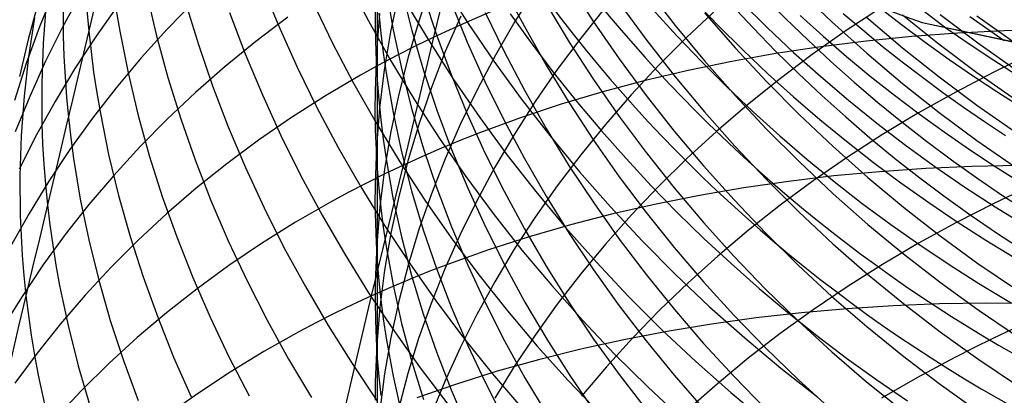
# Model space of a CAD drawing. Extents: x -383 to 1849, y -1185 to -529.
# Tile 814 of 870: x 1813.35 to 1823.47, y -945.11 to -941.25. Entities that reach past the tile are written whole.
import ezdxf

# ---------------------------------------------------------------- set-up
doc = ezdxf.new("R2010")
doc.units = 0
doc.layers.add('PREDEFINITO', color=7, linetype='CONTINUOUS')

msp = doc.modelspace()

# ---------------------------------------------------------------- linework, layer by layer
at = {"layer": 'PREDEFINITO'}
for p, q in [((1817.61, -941.431, 508.367), (1817.915, -940.145, 509.799)), ((1815.84, -940.893, 539.777), (1816.015, -941.317, 539.948)), ((1816.72, -940.847, 543.111), (1816.936, -941.262, 543.258)), ((1817.585, -940.878, 628.46), (1817.458, -941.255, 628.172)), ((1817.7, -940.878, 546.373), (1817.956, -941.28, 546.496)), ((1819.001, -940.882, 604.715), (1819.251, -941.271, 604.549)), ((1813.707, -940.954, 520.601), (1813.556, -941.325, 520.885)), ((1813.99, -940.97, 518.334), (1813.798, -941.32, 518.621)), ((1813.8, -940.996, 528.945), (1813.801, -941.416, 529.193)), ((1814.659, -940.987, 534.561), (1814.759, -941.416, 534.771)), ((1817.027, -940.979, 619.715), (1817.027, -942.784, 622.669)), ((1817.119, -940.943, 617.71), (1817.191, -941.355, 617.459)), ((1817.246, -940.986, 626.119), (1817.165, -941.375, 625.834)), ((1817.279, -940.95, 615.726), (1817.383, -941.363, 615.486)), ((1817.5, -940.996, 613.766), (1817.636, -941.407, 613.539)), ((1818.329, -940.921, 608.238), (1818.539, -941.322, 608.047)), ((1818.657, -940.93, 633.163), (1818.443, -941.27, 632.878)), ((1819.801, -940.936, 601.269), (1820.09, -941.309, 601.129)), ((1821.353, -940.937, 594.7), (1821.7, -941.271, 594.606)), ((1813.551, -941.051, 522.858), (1813.443, -941.441, 523.136)), ((1813.624, -941.079, 527.019), (1813.593, -941.491, 527.278)), ((1814.37, -941.095, 516.062), (1814.139, -941.42, 516.349)), ((1815.152, -941.057, 513.52), (1814.87, -941.347, 513.799)), ((1815.058, -941.077, 536.39), (1815.189, -941.505, 536.586)), ((1816.364, -941.072, 541.535), (1816.567, -941.491, 541.692)), ((1817.006, -941.062, 621.739), (1817.005, -941.264, 621.603)), ((1817.312, -941.059, 544.819), (1817.556, -941.465, 544.952)), ((1817.787, -941.075, 611.832), (1817.953, -941.483, 611.618)), ((1818.763, -941.088, 606.377), (1819, -941.48, 606.2)), ((1819.522, -941.088, 602.906), (1819.799, -941.466, 602.755)), ((1820.767, -941.068, 555.723), (1821.033, -941.331, 555.77)), ((1822.546, -941.084, 561.686), (1822.872, -941.333, 561.714)), ((1814.043, -941.154, 530.954), (1814.062, -941.367, 531.072)), ((1814.346, -941.157, 532.822), (1814.382, -941.37, 532.933)), ((1815.51, -941.178, 538.18), (1815.671, -941.603, 538.362)), ((1817.051, -941.186, 623.784), (1817.02, -941.585, 623.505)), ((1817.044, -941.184, 619.584), (1817.064, -941.388, 619.453)), ((1818.202, -941.168, 508.028), (1818.003, -941.253, 508.139)), ((1818.135, -941.176, 609.93), (1818.33, -941.579, 609.728)), ((1818.394, -941.192, 548.056), (1818.617, -941.5, 548.142)), ((1819.373, -941.122, 635.485), (1819.119, -941.439, 635.208)), ((1820.514, -941.146, 638.038), (1820.21, -941.43, 637.778)), ((1820.39, -941.18, 599.51), (1820.704, -941.538, 599.385)), ((1821.817, -941.186, 558.737), (1822.016, -941.356, 558.761)), ((1822.208, -941.127, 640.733), (1821.847, -941.363, 640.505)), ((1822.812, -941.198, 589.903), (1823.199, -941.49, 589.84)), ((1813.506, -941.228, 525.083), (1813.444, -941.631, 525.352)), ((1816.108, -941.226, 511.024), (1815.78, -941.473, 511.289)), ((1816.936, -941.262, 543.258), (1817.167, -941.672, 543.401)), ((1817.005, -941.264, 621.603), (1817.008, -941.467, 621.468)), ((1817.458, -941.255, 628.172), (1817.345, -941.634, 627.883)), ((1817.885, -941.214, 630.528), (1817.727, -941.578, 630.237)), ((1818.003, -941.253, 508.139), (1817.805, -941.34, 508.252)), ((1817.956, -941.28, 546.496), (1818.225, -941.675, 546.615)), ((1818.443, -941.27, 632.878), (1818.242, -941.616, 632.59)), ((1819.251, -941.271, 604.549), (1819.515, -941.653, 604.387)), ((1821.374, -941.209, 557.249), (1821.61, -941.421, 557.283)), ((1821.7, -941.271, 594.606), (1822.057, -941.594, 594.514)), ((1822.056, -941.225, 593.028), (1822.424, -941.538, 592.947)), ((1822.425, -941.2, 591.461), (1822.802, -941.503, 591.388)), ((1822.627, -941.28, 561.098), (1824.728, -941.723, 566.159)), ((1822.627, -941.28, 561.098), (1824.728, -941.729, 566.175)), ((1823.118, -941.219, 563.172), (1823.471, -941.465, 563.195)), ((1823.189, -941.212, 588.362), (1823.585, -941.491, 588.308)), ((1813.556, -941.325, 520.885), (1813.42, -941.701, 521.17)), ((1813.798, -941.32, 518.621), (1813.62, -941.677, 518.911)), ((1814.062, -941.367, 531.072), (1814.086, -941.579, 531.189)), ((1814.382, -941.37, 532.933), (1814.467, -941.797, 533.153)), ((1814.87, -941.347, 513.799), (1814.601, -941.644, 514.083)), ((1816.015, -941.317, 539.948), (1816.204, -941.738, 540.116)), ((1817.064, -941.388, 619.453), (1817.089, -941.592, 619.323)), ((1817.165, -941.375, 625.834), (1817.1, -941.767, 625.548)), ((1817.191, -941.355, 617.459), (1817.279, -941.765, 617.209)), ((1817.383, -941.363, 615.486), (1817.503, -941.773, 615.249)), ((1817.805, -941.34, 508.252), (1817.61, -941.431, 508.367)), ((1818.539, -941.322, 608.047), (1818.763, -941.717, 607.86)), ((1820.09, -941.309, 601.129), (1820.391, -941.674, 600.992)), ((1821.033, -941.331, 555.77), (1821.306, -941.586, 555.815)), ((1821.847, -941.363, 640.505), (1821.497, -941.609, 640.27)), ((1822.016, -941.356, 558.761), (1822.217, -941.521, 558.784)), ((1822.994, -941.388, 504.612), (1822.52, -941.423, 504.738)), ((1823.471, -941.364, 504.495), (1822.994, -941.388, 504.612)), ((1823.951, -941.352, 504.388), (1823.471, -941.364, 504.495)), ((1813.443, -941.441, 523.136), (1813.351, -941.834, 523.415)), ((1813.593, -941.491, 527.278), (1813.579, -941.905, 527.536)), ((1813.801, -941.416, 529.193), (1813.808, -941.626, 529.316)), ((1814.139, -941.42, 516.349), (1813.921, -941.752, 516.639)), ((1814.759, -941.416, 534.771), (1814.876, -941.843, 534.978)), ((1815.78, -941.473, 511.289), (1815.464, -941.731, 511.56)), ((1816.567, -941.491, 541.692), (1816.784, -941.903, 541.845)), ((1817.008, -941.467, 621.468), (1817.016, -941.669, 621.333)), ((1817.297, -942.744, 506.961), (1817.61, -941.431, 508.367)), ((1817.61, -941.431, 508.367), (1817.418, -941.524, 508.484)), ((1817.556, -941.465, 544.952), (1817.812, -941.864, 545.081)), ((1817.636, -941.407, 613.539), (1817.787, -941.815, 613.314)), ((1817.953, -941.483, 611.618), (1818.134, -941.886, 611.406)), ((1818.617, -941.5, 548.142), (1818.847, -941.802, 548.226)), ((1819.119, -941.439, 635.208), (1818.878, -941.763, 634.926)), ((1819, -941.48, 606.2), (1819.251, -941.866, 606.028)), ((1819.799, -941.466, 602.755), (1820.088, -941.836, 602.607)), ((1820.21, -941.43, 637.778), (1819.918, -941.722, 637.512)), ((1822.051, -941.47, 504.873), (1821.586, -941.528, 505.018)), ((1821.61, -941.421, 557.283), (1821.85, -941.628, 557.315)), ((1822.52, -941.423, 504.738), (1822.051, -941.47, 504.873)), ((1823.199, -941.49, 589.84), (1823.596, -941.768, 589.78)), ((1814.086, -941.579, 531.189), (1814.113, -941.791, 531.305)), ((1815.189, -941.505, 536.586), (1815.335, -941.93, 536.779)), ((1815.671, -941.603, 538.362), (1815.847, -942.024, 538.541)), ((1817.02, -941.585, 623.505), (1817.005, -941.984, 623.226)), ((1817.089, -941.592, 619.323), (1817.118, -941.796, 619.193)), ((1817.418, -941.524, 508.484), (1817.228, -941.62, 508.603)), ((1817.727, -941.578, 630.237), (1817.584, -941.946, 629.944)), ((1818.33, -941.579, 609.728), (1818.54, -941.976, 609.53)), ((1821.125, -941.598, 505.173), (1820.671, -941.679, 505.336)), ((1820.704, -941.538, 599.385), (1821.028, -941.886, 599.262)), ((1821.586, -941.528, 505.018), (1821.125, -941.598, 505.173)), ((1821.306, -941.586, 555.815), (1821.585, -941.835, 555.858)), ((1822.057, -941.594, 594.514), (1822.424, -941.905, 594.427)), ((1822.217, -941.521, 558.784), (1822.422, -941.684, 558.807)), ((1822.424, -941.538, 592.947), (1822.801, -941.839, 592.869)), ((1822.802, -941.503, 591.388), (1823.189, -941.793, 591.32)), ((1813.42, -941.701, 521.17), (1813.299, -942.082, 521.456)), ((1813.444, -941.631, 525.352), (1813.398, -942.037, 525.62)), ((1813.62, -941.677, 518.911), (1813.456, -942.038, 519.202)), ((1813.808, -941.626, 529.316), (1813.819, -941.836, 529.439)), ((1814.601, -941.644, 514.083), (1814.344, -941.95, 514.371)), ((1817.016, -941.669, 621.333), (1817.028, -941.872, 621.198)), ((1817.228, -941.62, 508.603), (1817.041, -941.719, 508.724)), ((1817.167, -941.672, 543.401), (1817.41, -942.075, 543.54)), ((1817.345, -941.634, 627.883), (1817.248, -942.016, 627.591)), ((1818.242, -941.616, 632.59), (1818.056, -941.966, 632.298)), ((1818.225, -941.675, 546.615), (1818.507, -942.063, 546.73)), ((1819.515, -941.653, 604.387), (1819.791, -942.028, 604.229)), ((1820.671, -941.679, 505.336), (1820.222, -941.772, 505.508)), ((1820.391, -941.674, 600.992), (1820.705, -942.029, 600.859)), ((1821.497, -941.609, 640.27), (1821.158, -941.864, 640.026)), ((1821.85, -941.628, 557.315), (1822.094, -941.83, 557.347)), ((1822.422, -941.684, 558.807), (1822.629, -941.842, 558.829)), ((1823.565, -941.692, 642.955), (1823.365, -941.79, 642.856)), ((1813.921, -941.752, 516.639), (1813.716, -942.09, 516.932)), ((1814.113, -941.791, 531.305), (1814.146, -942.003, 531.421)), ((1814.467, -941.797, 533.153), (1814.568, -942.222, 533.371)), ((1815.464, -941.731, 511.56), (1815.159, -941.998, 511.836)), ((1816.204, -941.738, 540.116), (1816.408, -942.153, 540.28)), ((1817.041, -941.719, 508.724), (1816.857, -941.821, 508.846)), ((1817.1, -941.767, 625.548), (1817.052, -942.159, 625.262)), ((1817.118, -941.796, 619.193), (1817.19, -942.203, 618.934)), ((1817.279, -941.765, 617.209), (1817.383, -942.173, 616.962)), ((1817.503, -941.773, 615.249), (1817.639, -942.179, 615.013)), ((1818.878, -941.763, 634.926), (1818.65, -942.092, 634.64)), ((1818.763, -941.717, 607.86), (1819, -942.106, 607.676)), ((1818.847, -941.802, 548.226), (1819.085, -942.1, 548.307)), ((1819.918, -941.722, 637.512), (1819.638, -942.021, 637.24)), ((1820.222, -941.772, 505.508), (1819.78, -941.876, 505.69)), ((1823.365, -941.79, 642.856), (1823.168, -941.891, 642.755)), ((1823.189, -941.793, 591.32), (1823.586, -942.07, 591.255)), ((1813.579, -941.905, 527.536), (1813.582, -942.32, 527.792)), ((1813.819, -941.836, 529.439), (1813.834, -942.046, 529.561)), ((1814.876, -941.843, 534.978), (1815.008, -942.268, 535.181)), ((1816.857, -941.821, 508.846), (1816.496, -942.033, 509.097)), ((1816.784, -941.903, 541.845), (1817.015, -942.31, 541.995)), ((1817.028, -941.872, 621.198), (1817.044, -942.074, 621.063)), ((1817.787, -941.815, 613.314), (1817.953, -942.218, 613.091)), ((1817.812, -941.864, 545.081), (1818.081, -942.256, 545.206)), ((1818.134, -941.886, 611.406), (1818.33, -942.285, 611.197)), ((1819.251, -941.866, 606.028), (1819.514, -942.245, 605.858)), ((1819.78, -941.876, 505.69), (1819.345, -941.992, 505.88)), ((1820.088, -941.836, 602.607), (1820.389, -942.198, 602.463)), ((1821.158, -941.864, 640.026), (1820.83, -942.127, 639.775)), ((1821.028, -941.886, 599.262), (1821.364, -942.225, 599.144)), ((1821.585, -941.835, 555.858), (1821.87, -942.077, 555.9)), ((1822.094, -941.83, 557.347), (1822.343, -942.027, 557.377)), ((1822.424, -941.905, 594.427), (1822.801, -942.204, 594.343)), ((1822.629, -941.842, 558.829), (1822.839, -941.997, 558.85)), ((1822.801, -941.839, 592.869), (1823.188, -942.128, 592.795)), ((1823.168, -941.891, 642.755), (1822.973, -941.994, 642.651)), ((1814.344, -941.95, 514.371), (1814.101, -942.263, 514.662)), ((1814.146, -942.003, 531.421), (1814.182, -942.215, 531.536)), ((1815.159, -941.998, 511.836), (1814.867, -942.273, 512.117)), ((1815.335, -941.93, 536.779), (1815.496, -942.351, 536.968)), ((1817.005, -941.984, 623.226), (1817.004, -942.184, 623.087)), ((1817.584, -941.946, 629.944), (1817.457, -942.317, 629.648)), ((1818.056, -941.966, 632.298), (1817.884, -942.32, 632.003)), ((1818.54, -941.976, 609.53), (1818.764, -942.368, 609.335)), ((1819.345, -941.992, 505.88), (1818.918, -942.119, 506.079)), ((1822.973, -941.994, 642.651), (1822.591, -942.208, 642.436)), ((1822.839, -941.997, 558.85), (1823.052, -942.148, 558.87)), ((1813.456, -942.038, 519.202), (1813.306, -942.404, 519.494)), ((1813.398, -942.037, 525.62), (1813.369, -942.444, 525.887)), ((1813.716, -942.09, 516.932), (1813.525, -942.434, 517.226)), ((1813.834, -942.046, 529.561), (1813.854, -942.256, 529.683)), ((1815.847, -942.024, 538.541), (1816.037, -942.441, 538.716)), ((1816.496, -942.033, 509.097), (1816.147, -942.255, 509.355)), ((1817.044, -942.074, 621.063), (1817.064, -942.276, 620.928)), ((1817.248, -942.016, 627.591), (1817.168, -942.4, 627.299)), ((1817.41, -942.075, 543.54), (1817.667, -942.472, 543.676)), ((1818.65, -942.092, 634.64), (1818.437, -942.427, 634.349)), ((1818.507, -942.063, 546.73), (1818.8, -942.442, 546.842)), ((1819, -942.106, 607.676), (1819.251, -942.488, 607.496)), ((1819.085, -942.1, 548.307), (1819.331, -942.391, 548.386)), ((1819.638, -942.021, 637.24), (1819.372, -942.326, 636.962)), ((1819.791, -942.028, 604.229), (1820.08, -942.395, 604.075)), ((1820.705, -942.029, 600.859), (1821.029, -942.375, 600.73)), ((1821.87, -942.077, 555.9), (1822.161, -942.312, 555.94)), ((1822.343, -942.027, 557.377), (1822.596, -942.218, 557.406)), ((1816.408, -942.153, 540.28), (1816.626, -942.563, 540.441)), ((1817.004, -942.184, 623.087), (1817.007, -942.384, 622.947)), ((1817.052, -942.159, 625.262), (1817.02, -942.553, 624.975)), ((1817.19, -942.203, 618.934), (1817.277, -942.608, 618.677)), ((1817.383, -942.173, 616.962), (1817.503, -942.578, 616.716)), ((1817.639, -942.179, 615.013), (1817.791, -942.583, 614.78)), ((1818.918, -942.119, 506.079), (1818.499, -942.258, 506.287)), ((1820.389, -942.198, 602.463), (1820.703, -942.551, 602.324)), ((1820.83, -942.127, 639.775), (1820.514, -942.398, 639.517)), ((1822.591, -942.208, 642.436), (1822.22, -942.431, 642.212)), ((1822.801, -942.204, 594.343), (1823.188, -942.491, 594.263)), ((1823.052, -942.148, 558.87), (1823.267, -942.295, 558.89)), ((1823.188, -942.128, 592.795), (1823.584, -942.403, 592.724)), ((1813.854, -942.256, 529.683), (1813.878, -942.466, 529.804)), ((1814.101, -942.263, 514.662), (1813.87, -942.583, 514.957)), ((1814.182, -942.215, 531.536), (1814.267, -942.637, 531.765)), ((1814.568, -942.222, 533.371), (1814.685, -942.645, 533.585)), ((1814.867, -942.273, 512.117), (1814.586, -942.557, 512.403)), ((1815.008, -942.268, 535.181), (1815.156, -942.689, 535.382)), ((1816.147, -942.255, 509.355), (1815.808, -942.488, 509.62)), ((1817.015, -942.31, 541.995), (1817.259, -942.711, 542.141)), ((1817.064, -942.276, 620.928), (1817.089, -942.477, 620.794)), ((1817.953, -942.218, 613.091), (1818.134, -942.617, 612.872)), ((1818.081, -942.256, 545.206), (1818.363, -942.641, 545.327)), ((1818.499, -942.258, 506.287), (1818.089, -942.409, 506.503)), ((1818.33, -942.285, 611.197), (1818.539, -942.678, 610.991)), ((1819.514, -942.245, 605.858), (1819.791, -942.616, 605.693)), ((1821.364, -942.225, 599.144), (1821.711, -942.553, 599.03)), ((1822.161, -942.312, 555.94), (1822.457, -942.539, 555.978)), ((1822.596, -942.218, 557.406), (1822.852, -942.404, 557.434)), ((1823.267, -942.295, 558.89), (1823.485, -942.439, 558.908)), ((1813.582, -942.32, 527.792), (1813.589, -942.528, 527.919)), ((1815.496, -942.351, 536.968), (1815.673, -942.769, 537.154)), ((1817.007, -942.384, 622.947), (1817.015, -942.584, 622.808)), ((1817.168, -942.4, 627.299), (1817.103, -942.786, 627.005)), ((1817.457, -942.317, 629.648), (1817.345, -942.69, 629.351)), ((1817.884, -942.32, 632.003), (1817.727, -942.679, 631.706)), ((1818.089, -942.409, 506.503), (1817.888, -942.488, 506.614)), ((1818.764, -942.368, 609.335), (1819.001, -942.754, 609.143)), ((1819.372, -942.326, 636.962), (1819.118, -942.638, 636.679)), ((1819.331, -942.391, 548.386), (1819.584, -942.677, 548.463)), ((1820.08, -942.395, 604.075), (1820.381, -942.753, 603.924)), ((1820.514, -942.398, 639.517), (1820.21, -942.677, 639.252)), ((1821.029, -942.375, 600.73), (1821.365, -942.712, 600.605)), ((1822.852, -942.404, 557.434), (1823.113, -942.584, 557.46)), ((1813.525, -942.434, 517.226), (1813.349, -942.785, 517.523)), ((1813.369, -942.444, 525.887), (1813.355, -942.853, 526.153)), ((1813.878, -942.466, 529.804), (1813.907, -942.675, 529.924)), ((1815.808, -942.488, 509.62), (1815.481, -942.731, 509.891)), ((1816.037, -942.441, 538.716), (1816.242, -942.853, 538.887)), ((1817.089, -942.477, 620.794), (1817.118, -942.679, 620.66)), ((1817.667, -942.472, 543.676), (1817.937, -942.861, 543.807)), ((1817.888, -942.488, 506.614), (1817.688, -942.571, 506.728)), ((1818.437, -942.427, 634.349), (1818.237, -942.766, 634.054)), ((1818.8, -942.442, 546.842), (1819.106, -942.812, 546.949)), ((1819.251, -942.488, 607.496), (1819.515, -942.864, 607.319)), ((1822.22, -942.431, 642.212), (1821.859, -942.664, 641.979)), ((1823.188, -942.491, 594.263), (1823.585, -942.766, 594.188)), ((1813.589, -942.528, 527.919), (1813.601, -942.735, 528.046)), ((1813.87, -942.583, 514.957), (1813.653, -942.91, 515.254)), ((1814.586, -942.557, 512.403), (1814.319, -942.85, 512.694)), ((1816.626, -942.563, 540.441), (1816.858, -942.967, 540.598)), ((1817.02, -942.553, 624.975), (1817.006, -942.947, 624.688)), ((1817.015, -942.584, 622.808), (1817.027, -942.784, 622.669)), ((1817.277, -942.608, 618.677), (1817.381, -943.01, 618.422)), ((1817.688, -942.571, 506.728), (1817.492, -942.656, 506.843)), ((1817.503, -942.578, 616.716), (1817.639, -942.98, 616.473)), ((1817.791, -942.583, 614.78), (1817.957, -942.982, 614.55)), ((1820.703, -942.551, 602.324), (1821.027, -942.894, 602.188)), ((1821.711, -942.553, 599.03), (1822.068, -942.871, 598.919)), ((1822.457, -942.539, 555.978), (1822.759, -942.759, 556.014)), ((1823.113, -942.584, 557.46), (1823.377, -942.759, 557.485)), ((1813.907, -942.675, 529.924), (1813.939, -942.885, 530.044)), ((1814.267, -942.637, 531.765), (1814.369, -943.058, 531.99)), ((1814.685, -942.645, 533.585), (1814.818, -943.066, 533.797)), ((1815.156, -942.689, 535.382), (1815.318, -943.107, 535.579)), ((1817.118, -942.679, 620.66), (1817.189, -943.08, 620.393)), ((1817.345, -942.69, 629.351), (1817.248, -943.066, 629.052)), ((1817.259, -942.711, 542.141), (1817.517, -943.105, 542.283)), ((1817.492, -942.656, 506.843), (1817.297, -942.744, 506.961)), ((1817.727, -942.679, 631.706), (1817.584, -943.04, 631.405)), ((1818.134, -942.617, 612.872), (1818.33, -943.011, 612.655)), ((1818.363, -942.641, 545.327), (1818.657, -943.017, 545.445)), ((1818.539, -942.678, 610.991), (1818.763, -943.065, 610.788)), ((1819.118, -942.638, 636.679), (1818.877, -942.956, 636.39)), ((1819.584, -942.677, 548.463), (1819.844, -942.957, 548.537)), ((1819.791, -942.616, 605.693), (1820.079, -942.979, 605.531)), ((1820.21, -942.677, 639.252), (1819.919, -942.963, 638.98)), ((1821.365, -942.712, 600.605), (1821.712, -943.038, 600.484)), ((1821.859, -942.664, 641.979), (1821.508, -942.905, 641.738)), ((1813.601, -942.735, 528.046), (1813.617, -942.943, 528.172)), ((1815.481, -942.731, 509.891), (1815.166, -942.983, 510.168)), ((1815.673, -942.769, 537.154), (1815.864, -943.182, 537.336)), ((1816.97, -944.088, 505.588), (1817.297, -942.744, 506.961)), ((1817.027, -942.784, 622.669), (1817.044, -942.983, 622.53)), ((1817.027, -942.784, 622.669), (1817.027, -943.735, 624.116)), ((1817.103, -942.786, 627.005), (1817.054, -943.173, 626.711)), ((1817.297, -942.744, 506.961), (1817.106, -942.835, 507.08)), ((1818.237, -942.766, 634.054), (1818.051, -943.11, 633.756)), ((1819.001, -942.754, 609.143), (1819.252, -943.133, 608.955)), ((1819.106, -942.812, 546.949), (1819.424, -943.174, 547.053)), ((1820.381, -942.753, 603.924), (1820.694, -943.102, 603.777)), ((1822.19, -942.812, 503.319), (1821.72, -942.856, 503.457)), ((1822.664, -942.78, 503.19), (1822.19, -942.812, 503.319)), ((1823.141, -942.758, 503.07), (1822.664, -942.78, 503.19)), ((1822.759, -942.759, 556.014), (1823.066, -942.97, 556.047)), ((1823.621, -942.748, 502.961), (1823.141, -942.758, 503.07)), ((1823.377, -942.759, 557.485), (1823.645, -942.927, 557.509)), ((1813.355, -942.853, 526.153), (1813.359, -943.262, 526.417)), ((1813.653, -942.91, 515.254), (1813.45, -943.243, 515.554)), ((1813.939, -942.885, 530.044), (1813.976, -943.094, 530.162)), ((1814.319, -942.85, 512.694), (1814.064, -943.15, 512.988)), ((1816.242, -942.853, 538.887), (1816.46, -943.26, 539.055)), ((1817.106, -942.835, 507.08), (1816.917, -942.929, 507.202)), ((1817.937, -942.861, 543.807), (1818.219, -943.243, 543.935)), ((1819.515, -942.864, 607.319), (1819.791, -943.232, 607.146)), ((1821.255, -942.912, 503.605), (1820.795, -942.978, 503.763)), ((1821.027, -942.894, 602.188), (1821.363, -943.228, 602.056)), ((1821.508, -942.905, 641.738), (1821.169, -943.156, 641.489)), ((1821.72, -942.856, 503.457), (1821.255, -942.912, 503.605)), ((1822.068, -942.871, 598.919), (1822.436, -943.177, 598.814)), ((1813.617, -942.943, 528.172), (1813.638, -943.151, 528.297)), ((1815.166, -942.983, 510.168), (1814.862, -943.244, 510.451)), ((1816.917, -942.929, 507.202), (1816.73, -943.026, 507.325)), ((1816.858, -942.967, 540.598), (1817.103, -943.365, 540.751)), ((1817.006, -942.947, 624.688), (1817.004, -943.144, 624.545)), ((1817.044, -942.983, 622.53), (1817.064, -943.182, 622.392)), ((1817.381, -943.01, 618.422), (1817.501, -943.41, 618.168)), ((1817.639, -942.98, 616.473), (1817.791, -943.378, 616.232)), ((1817.957, -942.982, 614.55), (1818.139, -943.377, 614.322)), ((1818.33, -943.011, 612.655), (1818.54, -943.4, 612.441)), ((1818.877, -942.956, 636.39), (1818.65, -943.279, 636.098)), ((1818.657, -943.017, 545.445), (1818.963, -943.385, 545.558)), ((1819.919, -942.963, 638.98), (1819.639, -943.256, 638.702)), ((1819.844, -942.957, 548.537), (1820.11, -943.23, 548.609)), ((1820.079, -942.979, 605.531), (1820.38, -943.334, 605.373)), ((1820.795, -942.978, 503.763), (1820.34, -943.056, 503.93)), ((1823.066, -942.97, 556.047), (1823.379, -943.174, 556.079)), ((1813.976, -943.094, 530.162), (1814.062, -943.512, 530.398)), ((1814.369, -943.058, 531.99), (1814.487, -943.477, 532.212)), ((1814.818, -943.066, 533.797), (1814.967, -943.483, 534.005)), ((1815.318, -943.107, 535.579), (1815.496, -943.521, 535.772)), ((1816.73, -943.026, 507.325), (1816.546, -943.125, 507.451)), ((1817.248, -943.066, 629.052), (1817.167, -943.445, 628.752)), ((1817.189, -943.08, 620.393), (1817.277, -943.48, 620.128)), ((1817.584, -943.04, 631.405), (1817.456, -943.406, 631.103)), ((1817.517, -943.105, 542.283), (1817.787, -943.492, 542.421)), ((1818.051, -943.11, 633.756), (1817.879, -943.459, 633.454)), ((1818.763, -943.065, 610.788), (1819, -943.447, 610.589)), ((1820.34, -943.056, 503.93), (1819.892, -943.146, 504.106)), ((1820.694, -943.102, 603.777), (1821.018, -943.442, 603.635)), ((1821.712, -943.038, 600.484), (1822.069, -943.353, 600.368)), ((1823.565, -943.044, 644.419), (1823.365, -943.14, 644.318)), ((1813.638, -943.151, 528.297), (1813.663, -943.358, 528.422)), ((1814.064, -943.15, 512.988), (1813.821, -943.457, 513.287)), ((1815.864, -943.182, 537.336), (1816.069, -943.59, 537.515)), ((1816.546, -943.125, 507.451), (1816.187, -943.332, 507.707)), ((1817.004, -943.144, 624.545), (1817.008, -943.341, 624.402)), ((1817.054, -943.173, 626.711), (1817.022, -943.561, 626.416)), ((1817.064, -943.182, 622.392), (1817.089, -943.381, 622.254)), ((1819.252, -943.133, 608.955), (1819.515, -943.505, 608.77)), ((1819.424, -943.174, 547.053), (1819.752, -943.526, 547.152)), ((1819.892, -943.146, 504.106), (1819.45, -943.246, 504.291)), ((1821.169, -943.156, 641.489), (1820.842, -943.414, 641.233)), ((1822.436, -943.177, 598.814), (1822.813, -943.472, 598.712)), ((1823.365, -943.14, 644.318), (1823.167, -943.238, 644.215)), ((1823.379, -943.174, 556.079), (1823.697, -943.37, 556.109)), ((1813.45, -943.243, 515.554), (1813.26, -943.582, 515.857)), ((1813.359, -943.262, 526.417), (1813.367, -943.467, 526.548)), ((1814.862, -943.244, 510.451), (1814.571, -943.514, 510.738)), ((1816.46, -943.26, 539.055), (1816.693, -943.661, 539.219)), ((1818.219, -943.243, 543.935), (1818.513, -943.617, 544.058)), ((1818.65, -943.279, 636.098), (1818.436, -943.608, 635.8)), ((1819.45, -943.246, 504.291), (1819.015, -943.358, 504.485)), ((1819.639, -943.256, 638.702), (1819.372, -943.556, 638.419)), ((1819.791, -943.232, 607.146), (1820.08, -943.592, 606.977)), ((1820.11, -943.23, 548.609), (1820.384, -943.497, 548.678)), ((1821.363, -943.228, 602.056), (1821.71, -943.552, 601.929)), ((1823.167, -943.238, 644.215), (1822.972, -943.339, 644.109)), ((1813.663, -943.358, 528.422), (1813.692, -943.566, 528.547)), ((1816.187, -943.332, 507.707), (1815.839, -943.55, 507.971)), ((1817.008, -943.341, 624.402), (1817.015, -943.538, 624.259)), ((1817.089, -943.381, 622.254), (1817.119, -943.58, 622.116)), ((1817.103, -943.365, 540.751), (1817.361, -943.757, 540.9)), ((1817.456, -943.406, 631.103), (1817.344, -943.773, 630.798)), ((1817.501, -943.41, 618.168), (1817.637, -943.807, 617.917)), ((1817.791, -943.378, 616.232), (1817.957, -943.773, 615.993)), ((1818.139, -943.377, 614.322), (1818.335, -943.767, 614.097)), ((1818.54, -943.4, 612.441), (1818.763, -943.784, 612.231)), ((1819.015, -943.358, 504.485), (1818.588, -943.481, 504.689)), ((1818.963, -943.385, 545.558), (1819.28, -943.743, 545.667)), ((1820.38, -943.334, 605.373), (1820.693, -943.681, 605.22)), ((1820.842, -943.414, 641.233), (1820.526, -943.681, 640.969)), ((1822.069, -943.353, 600.368), (1822.437, -943.657, 600.256)), ((1822.972, -943.339, 644.109), (1822.59, -943.548, 643.89)), ((1813.367, -943.467, 526.548), (1813.379, -943.672, 526.679)), ((1813.821, -943.457, 513.287), (1813.592, -943.772, 513.588)), ((1814.062, -943.512, 530.398), (1814.165, -943.928, 530.631)), ((1814.571, -943.514, 510.738), (1814.292, -943.793, 511.031)), ((1814.487, -943.477, 532.212), (1814.621, -943.893, 532.431)), ((1814.967, -943.483, 534.005), (1815.131, -943.898, 534.209)), ((1815.496, -943.521, 535.772), (1815.689, -943.932, 535.962)), ((1817.167, -943.445, 628.752), (1817.102, -943.825, 628.451)), ((1817.277, -943.48, 620.128), (1817.381, -943.878, 619.864)), ((1817.879, -943.459, 633.454), (1817.722, -943.811, 633.149)), ((1817.787, -943.492, 542.421), (1818.07, -943.871, 542.555)), ((1818.588, -943.481, 504.689), (1818.17, -943.616, 504.901)), ((1819, -943.447, 610.589), (1819.251, -943.822, 610.393)), ((1819.515, -943.505, 608.77), (1819.792, -943.87, 608.59)), ((1819.752, -943.526, 547.152), (1820.092, -943.868, 547.247)), ((1820.384, -943.497, 548.678), (1820.664, -943.757, 548.745)), ((1821.018, -943.442, 603.635), (1821.354, -943.772, 603.497)), ((1822.813, -943.472, 598.712), (1823.2, -943.754, 598.615)), ((1813.692, -943.566, 528.547), (1813.725, -943.773, 528.67)), ((1815.839, -943.55, 507.971), (1815.502, -943.777, 508.242)), ((1816.069, -943.59, 537.515), (1816.289, -943.993, 537.689)), ((1817.022, -943.561, 626.416), (1817.007, -943.949, 626.122)), ((1817.015, -943.538, 624.259), (1817.027, -943.735, 624.116)), ((1817.119, -943.58, 622.116), (1817.19, -943.976, 621.841)), ((1818.17, -943.616, 504.901), (1817.76, -943.762, 505.121)), ((1818.436, -943.608, 635.8), (1818.236, -943.942, 635.499)), ((1818.513, -943.617, 544.058), (1818.82, -943.982, 544.177)), ((1819.372, -943.556, 638.419), (1819.118, -943.861, 638.13)), ((1820.08, -943.592, 606.977), (1820.381, -943.944, 606.812)), ((1821.71, -943.552, 601.929), (1822.067, -943.864, 601.806)), ((1822.59, -943.548, 643.89), (1822.218, -943.767, 643.662)), ((1813.379, -943.672, 526.679), (1813.396, -943.878, 526.809)), ((1816.693, -943.661, 539.219), (1816.938, -944.057, 539.378)), ((1820.526, -943.681, 640.969), (1820.221, -943.955, 640.698)), ((1820.693, -943.681, 605.22), (1821.017, -944.018, 605.07)), ((1822.437, -943.657, 600.256), (1822.814, -943.95, 600.148)), ((1813.592, -943.772, 513.588), (1813.377, -944.093, 513.893)), ((1813.725, -943.773, 528.67), (1813.763, -943.98, 528.793)), ((1814.292, -943.793, 511.031), (1814.026, -944.08, 511.328)), ((1815.502, -943.777, 508.242), (1815.176, -944.015, 508.519)), ((1817.027, -943.735, 624.116), (1817.044, -943.932, 623.973)), ((1817.027, -943.735, 624.116), (1817.028, -945.735, 626.942)), ((1817.102, -943.825, 628.451), (1817.054, -944.206, 628.149)), ((1817.344, -943.773, 630.798), (1817.248, -944.144, 630.492)), ((1817.361, -943.757, 540.9), (1817.632, -944.142, 541.044)), ((1817.76, -943.762, 505.121), (1817.559, -943.839, 505.235)), ((1817.722, -943.811, 633.149), (1817.58, -944.166, 632.842)), ((1817.637, -943.807, 617.917), (1817.788, -944.2, 617.668)), ((1817.957, -943.773, 615.993), (1818.139, -944.163, 615.758)), ((1818.335, -943.767, 614.097), (1818.545, -944.152, 613.876)), ((1818.763, -943.784, 612.231), (1819.001, -944.161, 612.024)), ((1819.251, -943.822, 610.393), (1819.515, -944.19, 610.202)), ((1819.28, -943.743, 545.667), (1819.609, -944.093, 545.771)), ((1820.664, -943.757, 548.745), (1820.951, -944.011, 548.809)), ((1821.354, -943.772, 603.497), (1821.7, -944.093, 603.363)), ((1822.218, -943.767, 643.662), (1821.857, -943.995, 643.426)), ((1823.2, -943.754, 598.615), (1823.597, -944.024, 598.523)), ((1813.396, -943.878, 526.809), (1813.417, -944.083, 526.938)), ((1814.165, -943.928, 530.631), (1814.284, -944.342, 530.86)), ((1814.621, -943.893, 532.431), (1814.771, -944.307, 532.646)), ((1815.131, -943.898, 534.209), (1815.31, -944.308, 534.409)), ((1817.36, -943.919, 505.35), (1817.163, -944.002, 505.468)), ((1817.559, -943.839, 505.235), (1817.36, -943.919, 505.35)), ((1817.381, -943.878, 619.864), (1817.5, -944.272, 619.603)), ((1818.07, -943.871, 542.555), (1818.365, -944.242, 542.684)), ((1819.118, -943.861, 638.13), (1818.878, -944.173, 637.836)), ((1819.792, -943.87, 608.59), (1820.081, -944.228, 608.414)), ((1820.092, -943.868, 547.247), (1820.443, -944.199, 547.338)), ((1822.067, -943.864, 601.806), (1822.435, -944.166, 601.688)), ((1813.763, -943.98, 528.793), (1813.851, -944.393, 529.036)), ((1815.176, -944.015, 508.519), (1814.862, -944.262, 508.802)), ((1815.689, -943.932, 535.962), (1815.896, -944.337, 536.147)), ((1816.289, -943.993, 537.689), (1816.522, -944.391, 537.859)), ((1817.163, -944.002, 505.468), (1816.97, -944.088, 505.588)), ((1817.007, -943.949, 626.122), (1817.006, -944.143, 625.975)), ((1817.044, -943.932, 623.973), (1817.064, -944.128, 623.83)), ((1817.19, -943.976, 621.841), (1817.278, -944.371, 621.567)), ((1818.236, -943.942, 635.499), (1818.05, -944.28, 635.194)), ((1818.82, -943.982, 544.177), (1819.138, -944.338, 544.291)), ((1820.221, -943.955, 640.698), (1819.929, -944.236, 640.42)), ((1820.381, -943.944, 606.812), (1820.693, -944.287, 606.652)), ((1820.951, -944.011, 548.809), (1821.244, -944.257, 548.87)), ((1821.017, -944.018, 605.07), (1821.353, -944.345, 604.926)), ((1821.857, -943.995, 643.426), (1821.506, -944.231, 643.18)), ((1822.814, -943.95, 600.148), (1823.202, -944.23, 600.046)), ((1813.377, -944.093, 513.893), (1813.174, -944.421, 514.201)), ((1813.417, -944.083, 526.938), (1813.442, -944.288, 527.067)), ((1814.026, -944.08, 511.328), (1813.772, -944.374, 511.63)), ((1816.316, -946.842, 502.912), (1816.97, -944.088, 505.588)), ((1816.97, -944.088, 505.588), (1816.778, -944.176, 505.71)), ((1816.938, -944.057, 539.378), (1817.197, -944.445, 539.533)), ((1817.064, -944.128, 623.83), (1817.089, -944.325, 623.688)), ((1819.609, -944.093, 545.771), (1819.949, -944.432, 545.871)), ((1821.7, -944.093, 603.363), (1822.057, -944.402, 603.235)), ((1816.778, -944.176, 505.71), (1816.59, -944.267, 505.834)), ((1817.006, -944.143, 625.975), (1817.009, -944.338, 625.828)), ((1817.054, -944.206, 628.149), (1817.022, -944.588, 627.847)), ((1817.248, -944.144, 630.492), (1817.167, -944.516, 630.184)), ((1817.58, -944.166, 632.842), (1817.453, -944.525, 632.533)), ((1817.632, -944.142, 541.044), (1817.915, -944.519, 541.184)), ((1817.788, -944.2, 617.668), (1817.954, -944.59, 617.422)), ((1818.139, -944.163, 615.758), (1818.335, -944.549, 615.526)), ((1818.545, -944.152, 613.876), (1818.769, -944.531, 613.658)), ((1818.878, -944.173, 637.836), (1818.65, -944.49, 637.537)), ((1819.001, -944.161, 612.024), (1819.251, -944.532, 611.822)), ((1819.515, -944.19, 610.202), (1819.791, -944.551, 610.015)), ((1820.081, -944.228, 608.414), (1820.381, -944.577, 608.242)), ((1820.443, -944.199, 547.338), (1820.804, -944.52, 547.424)), ((1821.506, -944.231, 643.18), (1821.167, -944.476, 642.927)), ((1821.855, -944.22, 501.919), (1821.386, -944.261, 502.061)), ((1822.328, -944.19, 501.788), (1821.855, -944.22, 501.919)), ((1822.805, -944.17, 501.666), (1822.328, -944.19, 501.788)), ((1822.435, -944.166, 601.688), (1822.813, -944.456, 601.575)), ((1823.285, -944.162, 501.554), (1822.805, -944.17, 501.666)), ((1823.202, -944.23, 600.046), (1823.598, -944.498, 599.949)), ((1823.767, -944.165, 501.452), (1823.285, -944.162, 501.554)), ((1813.442, -944.288, 527.067), (1813.471, -944.493, 527.195)), ((1814.862, -944.262, 508.802), (1814.56, -944.517, 509.091)), ((1814.771, -944.307, 532.646), (1814.935, -944.717, 532.857)), ((1815.31, -944.308, 534.409), (1815.503, -944.714, 534.606)), ((1816.59, -944.267, 505.834), (1816.404, -944.362, 505.96)), ((1817.089, -944.325, 623.688), (1817.119, -944.521, 623.546)), ((1817.5, -944.272, 619.603), (1817.636, -944.664, 619.344)), ((1818.05, -944.28, 635.194), (1817.878, -944.622, 634.886)), ((1818.365, -944.242, 542.684), (1818.672, -944.605, 542.808)), ((1819.929, -944.236, 640.42), (1819.649, -944.524, 640.136)), ((1820.921, -944.314, 502.212), (1820.462, -944.378, 502.373)), ((1820.693, -944.287, 606.652), (1821.018, -944.621, 606.496)), ((1821.386, -944.261, 502.061), (1820.921, -944.314, 502.212)), ((1821.244, -944.257, 548.87), (1821.544, -944.496, 548.928)), ((1813.772, -944.374, 511.63), (1813.531, -944.676, 511.935)), ((1813.851, -944.393, 529.036), (1813.955, -944.805, 529.277)), ((1814.284, -944.342, 530.86), (1814.419, -944.753, 531.086)), ((1815.896, -944.337, 536.147), (1816.116, -944.737, 536.328)), ((1816.404, -944.362, 505.96), (1816.22, -944.458, 506.088)), ((1816.522, -944.391, 537.859), (1816.768, -944.783, 538.025)), ((1817.009, -944.338, 625.828), (1817.016, -944.532, 625.681)), ((1817.278, -944.371, 621.567), (1817.383, -944.764, 621.296)), ((1819.138, -944.338, 544.291), (1819.467, -944.686, 544.401)), ((1819.949, -944.432, 545.871), (1820.3, -944.761, 545.967)), ((1820.462, -944.378, 502.373), (1820.008, -944.453, 502.544)), ((1821.353, -944.345, 604.926), (1821.699, -944.663, 604.786)), ((1822.057, -944.402, 603.235), (1822.424, -944.701, 603.111)), ((1823.555, -944.431, 645.851), (1823.355, -944.525, 645.748)), ((1813.471, -944.493, 527.195), (1813.505, -944.698, 527.322)), ((1814.56, -944.517, 509.091), (1814.27, -944.782, 509.385)), ((1816.22, -944.458, 506.088), (1815.862, -944.66, 506.35)), ((1817.016, -944.532, 625.681), (1817.028, -944.726, 625.534)), ((1817.167, -944.516, 630.184), (1817.102, -944.89, 629.876)), ((1817.119, -944.521, 623.546), (1817.19, -944.912, 623.263)), ((1817.197, -944.445, 539.533), (1817.469, -944.827, 539.684)), ((1817.453, -944.525, 632.533), (1817.341, -944.887, 632.221)), ((1817.915, -944.519, 541.184), (1818.211, -944.888, 541.319)), ((1818.65, -944.49, 637.537), (1818.436, -944.813, 637.233)), ((1818.769, -944.531, 613.658), (1819.007, -944.905, 613.444)), ((1819.251, -944.532, 611.822), (1819.515, -944.897, 611.623)), ((1819.649, -944.524, 640.136), (1819.382, -944.818, 639.846)), ((1820.008, -944.453, 502.544), (1819.56, -944.539, 502.724)), ((1820.804, -944.52, 547.424), (1821.175, -944.829, 547.505)), ((1821.167, -944.476, 642.927), (1820.839, -944.729, 642.665)), ((1821.544, -944.496, 548.928), (1821.849, -944.727, 548.983)), ((1822.813, -944.456, 601.575), (1823.2, -944.735, 601.467)), ((1823.355, -944.525, 645.748), (1823.157, -944.621, 645.643)), ((1817.022, -944.588, 627.847), (1817.007, -944.97, 627.545)), ((1817.878, -944.622, 634.886), (1817.721, -944.968, 634.574)), ((1817.954, -944.59, 617.422), (1818.135, -944.975, 617.179)), ((1818.335, -944.549, 615.526), (1818.545, -944.929, 615.297)), ((1818.672, -944.605, 542.808), (1818.991, -944.959, 542.928)), ((1819.119, -944.636, 502.913), (1818.685, -944.744, 503.111)), ((1819.56, -944.539, 502.724), (1819.119, -944.636, 502.913)), ((1819.791, -944.551, 610.015), (1820.08, -944.904, 609.831)), ((1820.381, -944.577, 608.242), (1820.694, -944.917, 608.074)), ((1821.018, -944.621, 606.496), (1821.353, -944.946, 606.345)), ((1823.157, -944.621, 645.643), (1822.963, -944.72, 645.535)), ((1813.531, -944.676, 511.935), (1813.303, -944.985, 512.244)), ((1813.505, -944.698, 527.322), (1813.543, -944.902, 527.449)), ((1814.935, -944.717, 532.857), (1815.115, -945.124, 533.065)), ((1815.503, -944.714, 534.606), (1815.711, -945.116, 534.798)), ((1815.862, -944.66, 506.35), (1815.515, -944.872, 506.619)), ((1816.116, -944.737, 536.328), (1816.351, -945.132, 536.505)), ((1817.028, -944.726, 625.534), (1817.044, -944.92, 625.387)), ((1817.636, -944.664, 619.344), (1817.787, -945.053, 619.087)), ((1819.467, -944.686, 544.401), (1819.807, -945.023, 544.506)), ((1820.839, -944.729, 642.665), (1820.523, -944.99, 642.397)), ((1821.699, -944.663, 604.786), (1822.056, -944.97, 604.652)), ((1821.849, -944.727, 548.983), (1822.16, -944.951, 549.035)), ((1822.424, -944.701, 603.111), (1822.802, -944.989, 602.993)), ((1822.963, -944.72, 645.535), (1822.58, -944.925, 645.312)), ((1823.2, -944.735, 601.467), (1823.597, -945.001, 601.365)), ((1813.955, -944.805, 529.277), (1814.075, -945.215, 529.514)), ((1814.27, -944.782, 509.385), (1813.992, -945.055, 509.684)), ((1814.419, -944.753, 531.086), (1814.569, -945.162, 531.308)), ((1816.768, -944.783, 538.025), (1817.028, -945.168, 538.186)), ((1817.383, -944.764, 621.296), (1817.503, -945.153, 621.027)), ((1817.469, -944.827, 539.684), (1817.753, -945.201, 539.83)), ((1818.436, -944.813, 637.233), (1818.236, -945.14, 636.926)), ((1818.685, -944.744, 503.111), (1818.259, -944.863, 503.319)), ((1819.382, -944.818, 639.846), (1819.128, -945.119, 639.551)), ((1820.3, -944.761, 545.967), (1820.661, -945.08, 546.057)), ((1821.175, -944.829, 547.505), (1821.555, -945.127, 547.582)), ((1813.543, -944.902, 527.449), (1813.632, -945.311, 527.7)), ((1815.515, -944.872, 506.619), (1815.179, -945.094, 506.895)), ((1817.044, -944.92, 625.387), (1817.064, -945.113, 625.241)), ((1817.102, -944.89, 629.876), (1817.053, -945.265, 629.566)), ((1817.19, -944.912, 623.263), (1817.278, -945.301, 622.982)), ((1817.341, -944.887, 632.221), (1817.245, -945.251, 631.908)), ((1818.259, -944.863, 503.319), (1817.842, -944.994, 503.535)), ((1818.211, -944.888, 541.319), (1818.519, -945.249, 541.45)), ((1818.545, -944.929, 615.297), (1818.769, -945.304, 615.071)), ((1819.007, -944.905, 613.444), (1819.258, -945.272, 613.234)), ((1819.515, -944.897, 611.623), (1819.791, -945.254, 611.428)), ((1820.08, -944.904, 609.831), (1820.381, -945.249, 609.653)), ((1820.694, -944.917, 608.074), (1821.018, -945.249, 607.912)), ((1822.58, -944.925, 645.312), (1822.209, -945.14, 645.08)), ((1817.007, -944.97, 627.545), (1817.005, -945.161, 627.394)), ((1817.842, -944.994, 503.535), (1817.433, -945.135, 503.76)), ((1817.721, -944.968, 634.574), (1817.579, -945.318, 634.26)), ((1818.135, -944.975, 617.179), (1818.331, -945.356, 616.94)), ((1818.991, -944.959, 542.928), (1819.321, -945.304, 543.043)), ((1819.807, -945.023, 544.506), (1820.159, -945.35, 544.606)), ((1820.523, -944.99, 642.397), (1820.219, -945.258, 642.121)), ((1821.353, -944.946, 606.345), (1821.7, -945.261, 606.199)), ((1822.056, -944.97, 604.652), (1822.424, -945.266, 604.522)), ((1822.16, -944.951, 549.035), (1822.477, -945.166, 549.084)), ((1822.802, -944.989, 602.993), (1823.189, -945.264, 602.88)), ((1813.992, -945.055, 509.684), (1813.727, -945.336, 509.988)), ((1815.179, -945.094, 506.895), (1814.854, -945.325, 507.177)), ((1817.787, -945.053, 619.087), (1817.953, -945.437, 618.834)), ((1820.661, -945.08, 546.057), (1821.032, -945.387, 546.142))]:
    msp.add_line(p, q, dxfattribs=at)
at = {"layer": 'PREDEFINITO', "extrusion": (0.015277, 0.101694, 0.994698)}
msp.add_arc((-1949.428, 700.921, 493.787), 14.997, 132.055, 314.6366, dxfattribs=at)
at = {"layer": 'PREDEFINITO', "extrusion": (-0.016824, -0.171811, 0.984986)}
msp.add_arc((1913.771, -633.224, 707.575), 14.961, 82.6511, 280.1, dxfattribs=at)
at = {"layer": 'PREDEFINITO', "extrusion": (-0.016803, -0.114563, 0.993274)}
msp.add_arc((1947.266, -580.766, 654.03), 14.942, 95.8433, 275.2787, dxfattribs=at)
at = {"layer": 'PREDEFINITO', "extrusion": (-0.016915, -0.074595, 0.99707)}
msp.add_arc((1991.819, -454.216, 615.405), 14.938, 107.3243, 274.6342, dxfattribs=at)
at = {"layer": 'PREDEFINITO', "extrusion": (-0.016833, -0.307513, 0.951395)}
msp.add_arc((1880.171, -604.876, 826.028), 14.979, 55.839, 295.273, dxfattribs=at)
at = {"layer": 'PREDEFINITO', "extrusion": (-0.016807, -0.326121, 0.945179)}
msp.add_arc((1877.535, -594.184, 841.426), 14.974, 51.6841, 297.6499, dxfattribs=at)
at = {"layer": 'PREDEFINITO', "extrusion": (0.972954, -0.231001, 0.000156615)}
msp.add_arc((-568.974, 576.386, 1982.541), 85.299, 293.36993, 338.51108, dxfattribs=at)
at = {"layer": 'PREDEFINITO', "extrusion": (0.060851, 0.293849, 0.953913)}
msp.add_arc((-1982.011, 681.203, 358.406), 14.953, 35.4127, 135.0622, dxfattribs=at)
at = {"layer": 'PREDEFINITO', "extrusion": (0.071039, 0.986051, 0.150521)}
msp.add_arc((-1959.288, 637.367, -714.216), 83.386, 19.8713, 27.83945, dxfattribs=at)
at = {"layer": 'PREDEFINITO', "extrusion": (0.056405, 0.275053, 0.959773)}
msp.add_arc((-1980.983, 677.388, 372.748), 14.976, 41.4004, 134.8305, dxfattribs=at)
at = {"layer": 'PREDEFINITO', "extrusion": (0.051905, 0.256186, 0.965233)}
msp.add_arc((-1979.707, 674.165, 386.836), 14.987, 44.7978, 134.6351, dxfattribs=at)
at = {"layer": 'PREDEFINITO', "extrusion": (0.047406, 0.237251, 0.970291)}
msp.add_arc((-1978.251, 671.337, 400.767), 14.975, 48.0894, 134.482, dxfattribs=at)
at = {"layer": 'PREDEFINITO', "extrusion": (0.02914, 0.160272, 0.986643)}
msp.add_arc((-1968.362, 669.895, 454.993), 15.161, 61.5269, 133.0744, dxfattribs=at)
at = {"layer": 'PREDEFINITO', "extrusion": (0.024551, 0.140817, 0.989731)}
msp.add_arc((-1964.057, 674.519, 468.143), 15.224, 64.3332, 132.555, dxfattribs=at)

doc.saveas('drawing.dxf')
